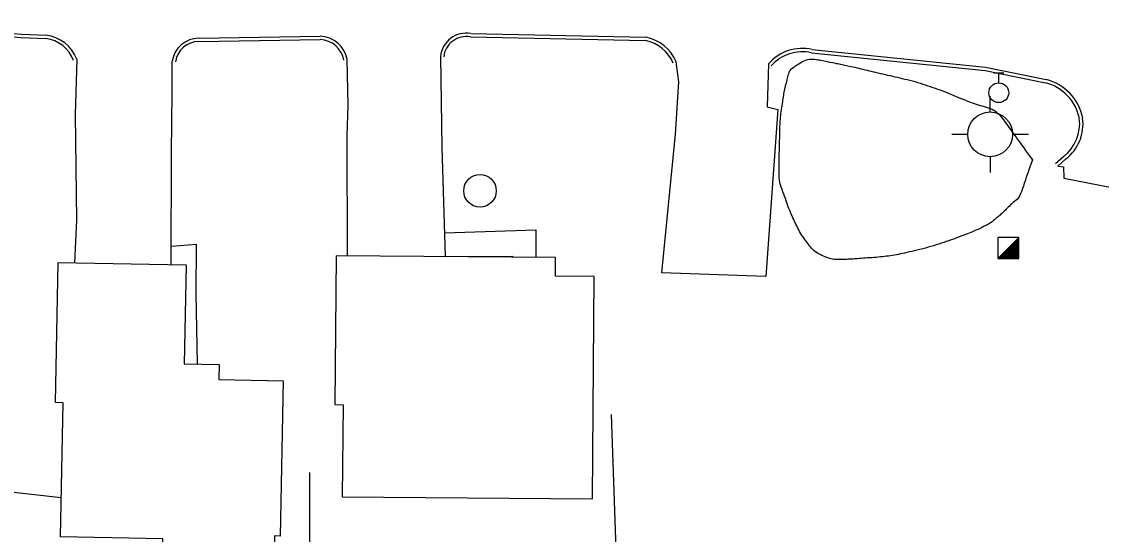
# Model space of a CAD drawing. Extents: x 2145380 to 2157287, y 139568 to 149130.
# Drawn here: x 2150073.9 to 2150266.8, y 143847.8 to 143939.5 of the extents above; entities that cross this region are included whole.
import ezdxf

# ---------------------------------------------------------------- set-up
doc = ezdxf.new("R2010")
doc.units = 0
for name, color, linetype in [('Default', 7, 'Continuous'), ('TOPO_Asphalt', 7, 'Continuous'), ('TOPO_Building', 7, 'Continuous'), ('TOPO_Curb Back', 7, 'Continuous'), ('TOPO_Fence', 7, 'Continuous'), ('TOPO_Misc', 7, 'Continuous'), ('TOPO_Sidewalk', 7, 'Continuous'), ('TOPO_Tree Line', 7, 'Continuous'), ('TOPO_Wall Freestanding', 7, 'Continuous'), ('TOPO_Water Fire Hydrant', 7, 'Continuous'), ('TOPO_Water Valve', 7, 'Continuous')]:
    doc.layers.add(name, color=color, linetype=linetype)

# ---------------------------------------------------------------- blocks, each defined once
blk = doc.blocks.new('FIRHYD')
at = {"layer": 'TOPO_Water Fire Hydrant'}
for p, q in [((-0.02, 10.16), (-0.03, 17.34)), ((10.16, 0.02), (17.34, 0.03)), ((-10.16, -0.02), (-17.34, -0.03)), ((0.02, -10.16), (0.03, -17.34))]:
    blk.add_line(p, q, dxfattribs=at)
blk.add_circle((0, 0), 10.16, dxfattribs=at)
blk = doc.blocks.new('WATVAL')
at = {"layer": 'Default'}
for p, q in [((-2.25, 9), (2.25, 9)), ((0, 4.5), (0, 9))]:
    blk.add_line(p, q, dxfattribs=at)
blk.add_circle((0, 0), 4.5, dxfattribs=at)

msp = doc.modelspace()

# ---------------------------------------------------------------- linework, layer by layer
at = {"layer": 'TOPO_Asphalt'}
for points in [[(2150148.7, 143933.24), (2150148.95, 143916.98), (2150149.56, 143897.48)], [(2150083.74, 143932.76), (2150083.48, 143922.9), (2150083.7, 143904.03), (2150083.37, 143896.39)], [(2150100.64, 143896.05), (2150100.7, 143916.09), (2150100.79, 143926.8), (2150100.8, 143932.4)], [(2150132.1, 143897.62), (2150132.05, 143919.07), (2150132.25, 143924.57), (2150132.06, 143932.72)], [(2150207.34, 143931.97), (2150207.1, 143924.24), (2150208.99, 143923.81), (2150206.81, 143893.93), (2150188.28, 143894.58), (2150190.71, 143919.4), (2150191.28, 143928.73), (2150190.84, 143932.31)], [(2150259.02, 143913.65), (2150260.01, 143913.51), (2150260.09, 143911.49), (2150273.24, 143908.93), (2150289.75, 143905.24), (2150288.43, 143907.96)]]:
    msp.add_lwpolyline(points, dxfattribs=at)
at = {"layer": 'TOPO_Building'}
for points in [[(2150080.85, 143847.39), (2150081.32, 143871.38), (2150079.94, 143871.41), (2150080.44, 143896.45), (2150103.27, 143896), (2150102.92, 143878.35), (2150109.16, 143878.23), (2150109.11, 143875.54), (2150120.63, 143875.31), (2150120.08, 143847.53), (2150119.09, 143847.55), (2150118.81, 143833.34), (2150098.86, 143833.73), (2150099.12, 143847.03)], [(2150131.18, 143854.54), (2150175.86, 143854.18), (2150176.19, 143893.93), (2150169.25, 143893.99), (2150169.27, 143897.32), (2150130.07, 143897.64), (2150129.85, 143871.04), (2150131.31, 143871.02)]]:
    msp.add_lwpolyline(points, close=True, dxfattribs=at)
at = {"layer": 'TOPO_Curb Back'}
for points in [[(2150105.57, 143936.52), (2150127.25, 143936.88)], [(2150154.16, 143937.36), (2150185.41, 143936.72)], [(2150105.57, 143935.92), (2150127.24, 143936.28)], [(2150154.1, 143936.76), (2150185.35, 143936.12)], [(2150215.01, 143933.91), (2150246, 143930.76), (2150256.79, 143928.55)], [(2150215.11, 143934.5), (2150246.09, 143931.35), (2150256.92, 143929.14)], [(2150260.05, 143915.4), (2150258.61, 143914.1)], [(2150260.44, 143914.94), (2150259.02, 143913.65)]]:
    msp.add_lwpolyline(points, dxfattribs=at)
for centre, radius, start, end in [((2150083.46, 144097.11), 160.73, 259.8198, 268.1235), ((2150083.46, 144097.11), 160.13, 259.8161, 268.1327), ((2150077.47, 143930.42), 6.69, 20.4531, 83.339), ((2150127.08, 143931.82), 5.06, 10.2199, 88.0955), ((2150153.35, 143932.75), 4.68, 80.0979, 173.9872), ((2150077.47, 143930.42), 6.09, 20.4531, 83.1084), ((2150105.55, 143931.72), 4.8, 89.8448, 171.8047), ((2150105.55, 143931.72), 4.2, 89.7686, 171.8047), ((2150127.08, 143931.82), 4.46, 10.2199, 87.9095), ((2150153.35, 143932.75), 4.08, 79.4769, 173.9872), ((2150183.93, 143929.35), 6.92, 23.1623, 78.165), ((2150183.93, 143929.35), 7.52, 23.1623, 78.6005), ((2150213.33, 143926.77), 7.93, 77.0757, 139.0313), ((2150213.33, 143926.77), 7.33, 76.7899, 139.0313), ((2150254.79, 143920.59), 8.21, 11.0952, 75.8763), ((2150254.79, 143920.59), 8.81, 10.9703, 75.9655), ((2150255.53, 143921.22), 7.37, 307.8373, 7.4212), ((2150255.53, 143921.22), 7.97, 307.998, 7.5598)]:
    msp.add_arc(centre, radius, start, end, dxfattribs=at)
at = {"layer": 'TOPO_Fence'}
msp.add_line((2150182.09, 143785.61), (2150179.29, 143869.29), dxfattribs=at)
for points in [[(2150125.31, 143858.92), (2150125.48, 143784.77), (2150061.51, 143791.19)], [(2150060.84, 143791.25), (2150065.52, 143856.14), (2150080.99, 143854.42)]]:
    msp.add_lwpolyline(points, dxfattribs=at)
at = {"layer": 'TOPO_Misc'}
for p, q in [((2150248.29, 143897.14), (2150252.02, 143900.89)), ((2150251.44, 143900.3), (2150252.02, 143900.3)), ((2150251.62, 143900.48), (2150252.02, 143900.48)), ((2150251.81, 143900.67), (2150252.02, 143900.67)), ((2150251.99, 143900.85), (2150252.02, 143900.85)), ((2150249.57, 143898.43), (2150252.03, 143898.43)), ((2150249.75, 143898.61), (2150252.02, 143898.61)), ((2150249.94, 143898.8), (2150252.02, 143898.8)), ((2150250.13, 143898.99), (2150252.02, 143898.99)), ((2150250.31, 143899.17), (2150252.02, 143899.17)), ((2150250.5, 143899.36), (2150252.02, 143899.36)), ((2150250.68, 143899.54), (2150252.02, 143899.54)), ((2150250.87, 143899.73), (2150252.02, 143899.73)), ((2150251.06, 143899.91), (2150252.02, 143899.91)), ((2150251.25, 143900.1), (2150252.02, 143900.1)), ((2150248.44, 143897.3), (2150252.03, 143897.3)), ((2150248.63, 143897.49), (2150252.03, 143897.49)), ((2150248.82, 143897.67), (2150252.03, 143897.67)), ((2150249.01, 143897.86), (2150252.03, 143897.86)), ((2150249.19, 143898.05), (2150252.03, 143898.05)), ((2150249.38, 143898.24), (2150252.03, 143898.24))]:
    msp.add_line(p, q, dxfattribs=at)
msp.add_lwpolyline([(2150252.03, 143897.15), (2150252.02, 143900.89), (2150248.28, 143900.88), (2150248.29, 143897.14), (2150252.03, 143897.15)], dxfattribs=at)
at = {"layer": 'TOPO_Sidewalk'}
for points in [[(2150149.42, 143901.72), (2150165.76, 143902.3), (2150165.73, 143897.35)], [(2150105.06, 143890.93), (2150105.13, 143899.66), (2150100.65, 143899.3)], [(2150150.05, 143897.48), (2150161.57, 143897.58), (2150161.56, 143897.38)]]:
    msp.add_lwpolyline(points, dxfattribs=at)
at = {"layer": 'TOPO_Tree Line'}
msp.add_open_spline([(2150254.45, 143914.78), (2150252.79, 143917.08), (2150251.13, 143919.38), (2150249.47, 143921.68), (2150247.83, 143923.95), (2150244.64, 143924.54), (2150242.05, 143925.62), (2150240.41, 143926.31), (2150238.79, 143927.01), (2150237.12, 143927.57), (2150235.31, 143928.18), (2150233.5, 143928.79), (2150231.64, 143929.23), (2150229.9, 143929.64), (2150228.15, 143930.03), (2150226.4, 143930.44), (2150224.92, 143930.79), (2150223.45, 143931.15), (2150221.97, 143931.5), (2150220.97, 143931.74), (2150219.95, 143931.93), (2150218.94, 143932.13), (2150216.71, 143932.57), (2150214.34, 143933.05), (2150212.14, 143931.57), (2150211.12, 143930.89), (2150210.82, 143929.86), (2150210.57, 143928.83), (2150210.31, 143927.72), (2150210.07, 143926.62), (2150209.91, 143925.5), (2150209.71, 143924.12), (2150209.46, 143922.75), (2150209.39, 143921.37), (2150209.33, 143920.15), (2150209.32, 143918.92), (2150209.29, 143917.7), (2150209.24, 143915.94), (2150209.19, 143914.18), (2150209.22, 143912.42), (2150209.25, 143910.71), (2150209.91, 143909.08), (2150210.48, 143907.44), (2150210.96, 143906.06), (2150211.51, 143904.76), (2150212.13, 143903.45), (2150212.7, 143902.23), (2150213.38, 143901.12), (2150214.21, 143900.01), (2150215, 143898.95), (2150215.93, 143898.1), (2150217.17, 143897.56), (2150218.2, 143897.11), (2150219.25, 143896.92), (2150220.32, 143896.96), (2150221.25, 143897), (2150222.18, 143897.04), (2150223.12, 143897.11), (2150224.64, 143897.22), (2150226.16, 143897.31), (2150227.69, 143897.47), (2150229.11, 143897.61), (2150230.52, 143897.89), (2150231.92, 143898.2), (2150233.89, 143898.63), (2150235.84, 143899.13), (2150237.76, 143899.74), (2150239.52, 143900.3), (2150241.24, 143900.96), (2150242.96, 143901.62), (2150244, 143902.03), (2150245.02, 143902.46), (2150246.01, 143902.98), (2150246.8, 143903.39), (2150247.49, 143903.92), (2150248.17, 143904.48), (2150248.85, 143905.05), (2150249.48, 143905.65), (2150250.1, 143906.28), (2150250.99, 143907.16), (2150252.1, 143907.95), (2150252.5, 143909.13), (2150253.15, 143911.01), (2150253.8, 143912.9), (2150254.45, 143914.78)], degree=3, dxfattribs=at)
at = {"layer": 'TOPO_Wall Freestanding'}
msp.add_line((2150105.31, 143878.3), (2150105.06, 143890.92), dxfattribs=at)
msp.add_circle((2150155.78, 143909.25), 2.91, dxfattribs=at)

# ---------------------------------------------------------------- block references
at = {"layer": 'TOPO_Water Fire Hydrant', "xscale": 0.39370000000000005, "yscale": 0.3937000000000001}
msp.add_blockref('FIRHYD', (2150246.91, 143919.34), dxfattribs=at)
at = {"layer": 'TOPO_Water Valve', "xscale": 0.39370000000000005, "yscale": 0.3937000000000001}
msp.add_blockref('WATVAL', (2150248.45, 143926.78), dxfattribs=at)

doc.saveas('drawing.dxf')
